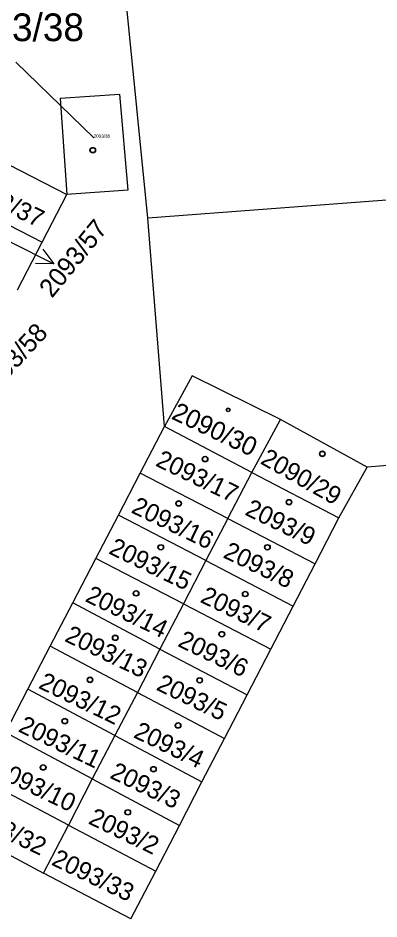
# Model space of a CAD drawing. Extents: x -593183 to -588034, y -1130415 to -1124994.
# Drawn here: x -590481.3 to -590459.1, y -1128405.8 to -1128350.5 of the extents above; entities that cross this region are included whole.
import ezdxf

# ---------------------------------------------------------------- set-up
doc = ezdxf.new("R2010")
doc.units = 0
for name, color, linetype in [('Vrstva 1', 7, 'Continuous'), ('Vrstva 16', 7, 'Continuous'), ('Vrstva 18', 7, 'Continuous'), ('Vrstva 19', 7, 'Continuous'), ('Vrstva 25', 7, 'Continuous')]:
    doc.layers.add(name, color=color, linetype=linetype)

msp = doc.modelspace()

# ---------------------------------------------------------------- linework, layer by layer
at = {"layer": 'Vrstva 1'}
for p, q in [((-590473.29, -1128362.8), (-590474.78, -1128347.95)), ((-590478.68, -1128355.43), (-590475.04, -1128355.18)), ((-590478.68, -1128355.43), (-590478.28, -1128361.33)), ((-590475.04, -1128355.18), (-590474.53, -1128361.07)), ((-590484.07, -1128358.37), (-590478.28, -1128361.33)), ((-590435.23, -1128359.92), (-590473.29, -1128362.8)), ((-590485.59, -1128361.3), (-590479.79, -1128364.27)), ((-590479.79, -1128364.27), (-590478.28, -1128361.33)), ((-590474.53, -1128361.07), (-590478.28, -1128361.33)), ((-590472.28, -1128375.6), (-590473.29, -1128362.8)), ((-590481.3, -1128367.2), (-590479.79, -1128364.27)), ((-590470.57, -1128372.48), (-590472.28, -1128375.6)), ((-590465.14, -1128375.17), (-590470.57, -1128372.48)), ((-590466.91, -1128378.41), (-590465.14, -1128375.17)), ((-590459.81, -1128378.08), (-590465.14, -1128375.17)), ((-590473.76, -1128378.45), (-590472.28, -1128375.6)), ((-590466.91, -1128378.41), (-590472.28, -1128375.6)), ((-590447.09, -1128377.02), (-590459.81, -1128378.08)), ((-590461.56, -1128381.21), (-590459.81, -1128378.08)), ((-590475.11, -1128381.03), (-590473.76, -1128378.45)), ((-590468.38, -1128381.24), (-590473.76, -1128378.45)), ((-590468.38, -1128381.24), (-590466.91, -1128378.41)), ((-590466.91, -1128378.41), (-590461.56, -1128381.21)), ((-590476.49, -1128383.7), (-590475.11, -1128381.03)), ((-590469.73, -1128383.83), (-590475.11, -1128381.03)), ((-590468.38, -1128381.24), (-590469.73, -1128383.83)), ((-590468.38, -1128381.24), (-590463.02, -1128384.02)), ((-590463.02, -1128384.02), (-590461.56, -1128381.21)), ((-590477.91, -1128386.43), (-590476.49, -1128383.7)), ((-590471.11, -1128386.49), (-590476.49, -1128383.7)), ((-590469.73, -1128383.83), (-590471.11, -1128386.49)), ((-590469.73, -1128383.83), (-590464.37, -1128386.63)), ((-590464.37, -1128386.63), (-590463.02, -1128384.02)), ((-590479.3, -1128389.09), (-590477.91, -1128386.43)), ((-590472.55, -1128389.26), (-590477.91, -1128386.43)), ((-590471.11, -1128386.49), (-590472.55, -1128389.26)), ((-590471.11, -1128386.49), (-590465.74, -1128389.27)), ((-590465.74, -1128389.27), (-590464.37, -1128386.63)), ((-590480.67, -1128391.73), (-590479.3, -1128389.09)), ((-590473.94, -1128391.92), (-590479.3, -1128389.09)), ((-590472.55, -1128389.26), (-590473.94, -1128391.92)), ((-590472.55, -1128389.26), (-590467.2, -1128392.08)), ((-590467.2, -1128392.08), (-590465.74, -1128389.27)), ((-590482.05, -1128394.39), (-590480.67, -1128391.73)), ((-590475.32, -1128394.57), (-590480.67, -1128391.73)), ((-590473.94, -1128391.92), (-590475.32, -1128394.57)), ((-590473.94, -1128391.92), (-590468.58, -1128394.75)), ((-590468.58, -1128394.75), (-590467.2, -1128392.08)), ((-590476.71, -1128397.24), (-590482.05, -1128394.39)), ((-590475.32, -1128394.57), (-590476.71, -1128397.24)), ((-590475.32, -1128394.57), (-590469.97, -1128397.42)), ((-590469.97, -1128397.42), (-590468.58, -1128394.75)), ((-590478.18, -1128400.07), (-590483.54, -1128397.25)), ((-590476.71, -1128397.24), (-590478.18, -1128400.07)), ((-590476.71, -1128397.24), (-590471.35, -1128400.09)), ((-590471.35, -1128400.09), (-590469.97, -1128397.42)), ((-590485.07, -1128400.19), (-590479.7, -1128403.02)), ((-590479.7, -1128403.02), (-590478.18, -1128400.07)), ((-590478.18, -1128400.07), (-590472.81, -1128402.9)), ((-590472.81, -1128402.9), (-590471.35, -1128400.09)), ((-590474.34, -1128405.84), (-590479.7, -1128403.02)), ((-590474.34, -1128405.84), (-590472.81, -1128402.9))]:
    msp.add_line(p, q, dxfattribs=at)
at = {"layer": 'Vrstva 16'}
msp.add_line((-590476.62, -1128357.85), (-590481.41, -1128353.21), dxfattribs=at)
at = {"layer": 'Vrstva 25'}
msp.add_line((-590481.76, -1128364.24), (-590479.08, -1128365.589), dxfattribs=at)
msp.add_lwpolyline([(-590479.749, -1128364.692), (-590479.08, -1128365.589), (-590480.198, -1128365.586)], dxfattribs=at)
for centre, radius in [((-590476.68, -1128358.62), 0.175), ((-590476.68, -1128358.62), 0.15), ((-590468.36, -1128374.57), 0.117), ((-590468.36, -1128374.57), 0.101), ((-590469.78, -1128377.59), 0.175), ((-590469.78, -1128377.59), 0.15), ((-590462.57, -1128377.27), 0.175), ((-590462.57, -1128377.27), 0.15), ((-590471.4, -1128380.32), 0.175), ((-590471.4, -1128380.32), 0.15), ((-590464.62, -1128380.24), 0.175), ((-590464.62, -1128380.24), 0.15), ((-590472.5, -1128383.01), 0.175), ((-590472.5, -1128383.01), 0.15), ((-590465.95, -1128383.01), 0.175), ((-590465.95, -1128383.01), 0.15), ((-590474.02, -1128385.84), 0.175), ((-590474.02, -1128385.84), 0.15), ((-590467.31, -1128385.88), 0.175), ((-590467.31, -1128385.88), 0.15), ((-590475.3, -1128388.57), 0.175), ((-590475.3, -1128388.57), 0.15), ((-590468.75, -1128388.35), 0.175), ((-590468.75, -1128388.35), 0.15), ((-590476.85, -1128391.15), 0.175), ((-590476.85, -1128391.15), 0.15), ((-590470.11, -1128391.18), 0.175), ((-590470.11, -1128391.18), 0.15), ((-590478.4, -1128393.69), 0.175), ((-590478.4, -1128393.69), 0.15), ((-590471.44, -1128393.95), 0.175), ((-590471.44, -1128393.95), 0.15), ((-590479.73, -1128396.53), 0.175), ((-590479.73, -1128396.53), 0.15), ((-590472.95, -1128396.64), 0.175), ((-590472.95, -1128396.64), 0.15), ((-590474.53, -1128399.29), 0.175), ((-590474.53, -1128399.29), 0.15)]:
    msp.add_circle(centre, radius, dxfattribs=at)

# ---------------------------------------------------------------- texts
at = {"layer": 'Vrstva 16'}
msp.add_text('2093/38', height=1.7, dxfattribs=at).set_placement((-590485.44, -1128351.92))
for s, rotation, p in [('2093/57', 50.839, (-590479.19, -1128367.747)), ('2093/58', 47.317, (-590483.112, -1128373.954))]:
    msp.add_text(s, height=1.14, rotation=rotation, dxfattribs=at).set_placement(p)
at = {"layer": 'Vrstva 18'}
for s, p in [('2093/32', (-590484.67, -1128399.66)), ('2093/33', (-590479.28, -1128402.49))]:
    msp.add_text(s, height=1.1, rotation=334.2307, dxfattribs=at).set_placement(p)
at = {"layer": 'Vrstva 19'}
msp.add_text('2093/38', height=0.2, dxfattribs=at).set_placement((-590476.62, -1128357.85))
for s, height, rotation, p in [('2093/37', 1.1, 334.3978, (-590484.81, -1128361.1)), ('2090/30', 1.14, 334.5385, (-590471.91, -1128375.09)), ('2090/29', 1.1, 330.5725, (-590466.44, -1128377.84)), ('2093/17', 1.1, 334.2307, (-590472.88, -1128377.98)), ('2093/16', 1.1, 334.2307, (-590474.38, -1128380.85)), ('2093/9', 1.1, 334.2307, (-590467.39, -1128380.99)), ('2093/15', 1.1, 334.2307, (-590475.76, -1128383.37)), ('2093/8', 1.1, 334.2307, (-590468.73, -1128383.61)), ('2093/14', 1.1, 334.2307, (-590477.21, -1128386.3)), ('2093/7', 1.1, 334.2307, (-590470.14, -1128386.35)), ('2093/13', 1.1, 334.2307, (-590478.47, -1128388.75)), ('2093/6', 1.1, 334.2307, (-590471.52, -1128389.06)), ('2093/12', 1.1, 334.2307, (-590480.08, -1128391.63)), ('2093/5', 1.1, 334.2307, (-590472.84, -1128391.74)), ('2093/11', 1.1, 334.2307, (-590481.32, -1128394.3)), ('2093/4', 1.1, 334.2307, (-590474.24, -1128394.66)), ('2093/10', 1.1, 334.2307, (-590482.86, -1128396.98)), ('2093/3', 1.1, 334.2307, (-590475.69, -1128397.15)), ('2093/2', 1.1, 334.2307, (-590477.01, -1128399.96))]:
    msp.add_text(s, height=height, rotation=rotation, dxfattribs=at).set_placement(p)

doc.saveas('drawing.dxf')
